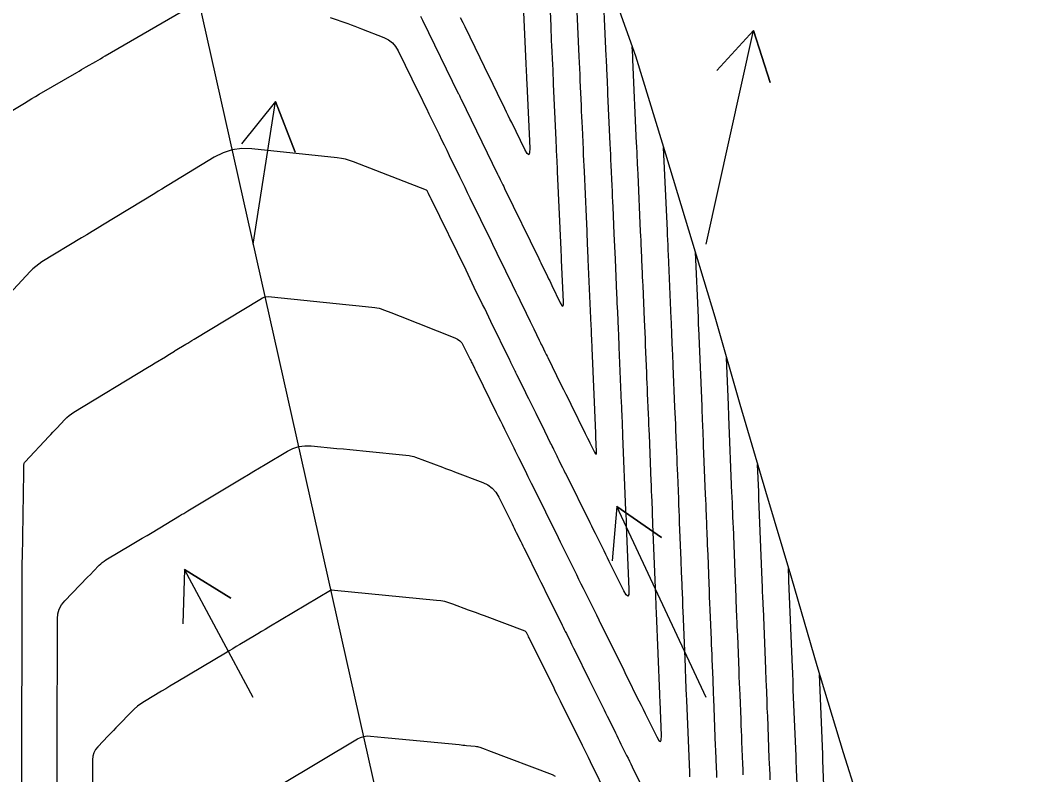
# Model space of a CAD drawing. Extents: x 954385 to 988206, y 1868364 to 1924553.
# Drawn here: x 958031.4 to 958143.3, y 1918710.4 to 1918793.6 of the extents above; entities that cross this region are included whole.
import ezdxf

# ---------------------------------------------------------------- set-up
doc = ezdxf.new("R2010")
doc.units = 0
for name, color, linetype in [('24', 7, 'Continuous'), ('26', 7, 'Continuous'), ('6', 7, 'Continuous'), ('7', 7, 'Continuous'), ('Default', 7, 'Continuous')]:
    doc.layers.add(name, color=color, linetype=linetype)

msp = doc.modelspace()

# ---------------------------------------------------------------- linework, layer by layer
at = {"layer": '24'}
msp.add_lwpolyline([(958075.56, 1918866.35), (958076.96, 1918856.41), (958077.65, 1918850.42), (958078.4, 1918846.49), (958079.56, 1918836.5), (958084.3, 1918827.31), (958087.76, 1918817.84), (958091.95, 1918808.53), (958095.94, 1918799.18), (958099.33, 1918789.69), (958102.27, 1918780.1), (958105.16, 1918770.5), (958108.08, 1918760.91), (958110.82, 1918751.28), (958113.67, 1918741.67), (958116.53, 1918732.06), (958119.33, 1918722.44), (958122.23, 1918712.84), (958125.26, 1918703.27)], dxfattribs=at)
at = {"layer": '26'}
for points in [[(958107.13, 1918768.93), (958112.36, 1918792.5), (958114.17, 1918786.78), (958112.36, 1918792.5), (958108.31, 1918788.08)], [(958057.13, 1918768.93), (958059.59, 1918784.66), (958061.75, 1918779.06), (958059.59, 1918784.66), (958055.83, 1918779.99)], [(958107.13, 1918718.93), (958097.26, 1918739.98), (958102.18, 1918736.55), (958097.26, 1918739.98), (958096.75, 1918734)], [(958057.13, 1918718.93), (958049.55, 1918733.03), (958054.66, 1918729.88), (958049.55, 1918733.03), (958049.37, 1918727.04)]]:
    msp.add_lwpolyline(points, dxfattribs=at)
at = {"layer": '6'}
for points in [[(958030.23, 1918783.49), (958031.88, 1918784.49), (958032.29, 1918784.74), (958032.7, 1918784.98), (958033.12, 1918785.23), (958033.53, 1918785.47), (958037.67, 1918787.88), (958037.93, 1918788.03), (958038.19, 1918788.18), (958038.45, 1918788.33), (958038.71, 1918788.48), (958039.75, 1918789.09), (958040.01, 1918789.24), (958040.27, 1918789.39), (958040.53, 1918789.54), (958040.79, 1918789.69), (958049.88, 1918794.98)], [(958065.64, 1918793.95), (958067.57, 1918793.26), (958067.95, 1918793.12), (958068.34, 1918792.98), (958068.72, 1918792.84), (958069.1, 1918792.69), (958071.56, 1918791.73), (958072.06, 1918791.48), (958072.49, 1918791.15), (958072.85, 1918790.75), (958073.14, 1918790.27), (958075.42, 1918785.6), (958075.7, 1918785.02), (958075.98, 1918784.45), (958076.25, 1918783.88), (958076.53, 1918783.3), (958077.65, 1918781.01), (958077.93, 1918780.44), (958078.21, 1918779.87), (958078.49, 1918779.29), (958078.77, 1918778.72), (958079.91, 1918776.38), (958080.19, 1918775.79), (958080.48, 1918775.21), (958080.76, 1918774.63), (958081.04, 1918774.05), (958083.38, 1918769.25), (958083.54, 1918768.92), (958083.7, 1918768.59), (958083.86, 1918768.26), (958084.02, 1918767.94), (958084.66, 1918766.63), (958084.82, 1918766.3), (958084.98, 1918765.97), (958085.14, 1918765.65), (958085.3, 1918765.32), (958086.13, 1918763.62), (958086.3, 1918763.27), (958086.47, 1918762.92), (958086.64, 1918762.57), (958086.81, 1918762.22), (958087.71, 1918760.38), (958088.09, 1918759.59), (958088.69, 1918758.35), (958088.77, 1918758.19), (958088.85, 1918758.03), (958088.93, 1918757.87), (958089.01, 1918757.71), (958089.32, 1918757.06), (958089.4, 1918756.9), (958089.48, 1918756.74), (958089.56, 1918756.57), (958089.64, 1918756.41), (958091.1, 1918753.46), (958091.37, 1918752.91), (958091.64, 1918752.36), (958091.91, 1918751.82), (958092.18, 1918751.27), (958093.78, 1918748.02), (958093.91, 1918747.76), (958094.03, 1918747.51), (958094.16, 1918747.25), (958094.28, 1918747), (958094.79, 1918745.98), (958094.9, 1918745.8), (958094.97, 1918745.74), (958095.01, 1918745.82), (958095.02, 1918746.04), (958094.95, 1918747.64), (958094.95, 1918747.71), (958094.95, 1918747.79), (958094.94, 1918748.04), (958094.93, 1918748.07), (958094.55, 1918757.45), (958094.54, 1918757.66), (958094.53, 1918757.87), (958094.52, 1918758.08), (958094.51, 1918758.28), (958094.48, 1918759.11), (958094.46, 1918759.53), (958094.44, 1918759.94), (958094.11, 1918767.23), (958094.09, 1918767.62), (958094.08, 1918768.02), (958094.06, 1918768.41), (958094.04, 1918768.8), (958093.97, 1918770.38), (958093.94, 1918771.17), (958093.9, 1918771.96), (958093.68, 1918776.95), (958093.65, 1918777.56), (958093.62, 1918778.16), (958093.6, 1918778.77), (958093.57, 1918779.37), (958093.46, 1918781.8), (958093.43, 1918782.4), (958093.41, 1918783.01), (958093.38, 1918783.61), (958093.35, 1918784.22), (958093.23, 1918786.98), (958093.2, 1918787.65), (958093.17, 1918788.31), (958093.14, 1918788.97), (958093.11, 1918789.63), (958092.88, 1918794.59)], [(958111.22, 1918710.37), (958111.19, 1918710.98), (958111.17, 1918711.59), (958111.07, 1918714.03), (958111.04, 1918714.64), (958111.02, 1918715.25), (958110.99, 1918715.87), (958110.97, 1918716.48), (958110.86, 1918719.21), (958110.83, 1918719.87), (958110.81, 1918720.53), (958110.78, 1918721.19), (958110.75, 1918721.84), (958110.6, 1918725.76), (958110.58, 1918726.25), (958110.56, 1918726.74), (958110.54, 1918727.24), (958110.52, 1918727.73), (958110.44, 1918729.7), (958110.42, 1918730.19), (958110.4, 1918730.68), (958110.38, 1918731.18), (958110.36, 1918731.67), (958110.12, 1918737.76), (958110.1, 1918738.06), (958110.09, 1918738.37), (958110.08, 1918738.68), (958110.07, 1918738.99), (958110.02, 1918740.22), (958110.01, 1918740.53), (958109.99, 1918740.84), (958109.98, 1918741.15), (958109.97, 1918741.46), (958109.63, 1918749.92), (958109.61, 1918750.35), (958109.6, 1918750.78), (958109.59, 1918750.89), (958109.59, 1918751), (958109.58, 1918751.11), (958109.58, 1918751.21), (958109.36, 1918756.38)], [(958060.23, 1918709.31), (958068.65, 1918714.34), (958068.99, 1918714.51), (958069.35, 1918714.62), (958069.71, 1918714.67), (958070.09, 1918714.66), (958071.64, 1918714.51), (958072.03, 1918714.48), (958072.42, 1918714.44), (958072.81, 1918714.4), (958073.19, 1918714.36), (958079.86, 1918713.71), (958080.07, 1918713.69), (958080.27, 1918713.67), (958080.47, 1918713.65), (958080.67, 1918713.63), (958081.64, 1918713.54), (958081.76, 1918713.52), (958081.89, 1918713.5), (958082.01, 1918713.47), (958082.13, 1918713.43), (958082.73, 1918713.2), (958083.09, 1918713.06), (958090.13, 1918710.41), (958090.47, 1918710.25)]]:
    msp.add_lwpolyline(points, dxfattribs=at)
at = {"layer": '7'}
for points in [[(958095.65, 1918798.75), (958096.06, 1918789.66), (958096.08, 1918789.31), (958096.09, 1918788.97), (958096.11, 1918788.62), (958096.13, 1918788.27), (958096.19, 1918786.88), (958096.2, 1918786.53), (958096.22, 1918786.18), (958096.24, 1918785.83), (958096.25, 1918785.48), (958096.5, 1918779.98), (958096.52, 1918779.4), (958096.55, 1918778.82), (958096.58, 1918778.24), (958096.6, 1918777.66), (958096.7, 1918775.35), (958096.73, 1918774.77), (958096.76, 1918774.19), (958096.78, 1918773.61), (958096.81, 1918773.04), (958096.94, 1918770.05), (958096.97, 1918769.36), (958097, 1918768.67), (958097.04, 1918767.98), (958097.07, 1918767.29), (958097.24, 1918763.4), (958097.26, 1918762.92), (958097.28, 1918762.43), (958097.31, 1918761.94), (958097.33, 1918761.45), (958097.42, 1918759.5), (958097.44, 1918759.01), (958097.46, 1918758.53), (958097.48, 1918758.04), (958097.5, 1918757.55), (958097.75, 1918751.39), (958097.76, 1918751.09), (958097.78, 1918750.79), (958097.79, 1918750.49), (958097.8, 1918750.18), (958097.85, 1918748.98), (958097.86, 1918748.67), (958097.88, 1918748.37), (958097.89, 1918748.07), (958097.9, 1918747.77), (958098.23, 1918739.56), (958098.25, 1918739.16), (958098.28, 1918738.35), (958098.29, 1918737.94), (958098.58, 1918730.81), (958098.57, 1918730.29), (958098.47, 1918730.1), (958098.29, 1918730.23), (958098.03, 1918730.67), (958096.61, 1918733.54), (958096.42, 1918733.93), (958096.23, 1918734.32), (958096.04, 1918734.7), (958095.85, 1918735.09), (958095.08, 1918736.64), (958094.89, 1918737.02), (958094.7, 1918737.41), (958094.5, 1918737.8), (958094.31, 1918738.18), (958091.62, 1918743.62), (958091.54, 1918743.78), (958091.46, 1918743.94), (958091.39, 1918744.1), (958091.31, 1918744.25), (958090.99, 1918744.89), (958090.91, 1918745.05), (958090.83, 1918745.21), (958090.76, 1918745.37), (958090.68, 1918745.53), (958090.31, 1918746.28), (958090.22, 1918746.45), (958090.13, 1918746.63), (958090.04, 1918746.81), (958089.95, 1918746.99), (958089.01, 1918748.91), (958088.84, 1918749.24), (958088.68, 1918749.57), (958088.52, 1918749.9), (958088.36, 1918750.23), (958087.7, 1918751.56), (958087.54, 1918751.88), (958087.38, 1918752.21), (958087.22, 1918752.53), (958087.06, 1918752.85), (958086.24, 1918754.52), (958086.17, 1918754.65), (958086.11, 1918754.79), (958086.04, 1918754.92), (958085.97, 1918755.05), (958085.71, 1918755.59), (958085.64, 1918755.73), (958085.58, 1918755.86), (958085.51, 1918755.99), (958085.45, 1918756.13), (958083.36, 1918760.41), (958083.13, 1918760.88), (958082.9, 1918761.35), (958082.68, 1918761.82), (958082.45, 1918762.28), (958081.53, 1918764.16), (958081.3, 1918764.63), (958081.07, 1918765.1), (958080.85, 1918765.57), (958080.62, 1918766.04), (958076.78, 1918773.91), (958076.7, 1918774.08), (958076.57, 1918774.34), (958076.49, 1918774.52), (958076.37, 1918774.75), (958076.35, 1918774.79), (958076.32, 1918774.82), (958076.28, 1918774.85), (958076.24, 1918774.87), (958068.21, 1918778.02), (958067.77, 1918778.17), (958067.33, 1918778.3), (958066.87, 1918778.39), (958066.41, 1918778.46), (958056.99, 1918779.45), (958055.89, 1918779.48), (958054.82, 1918779.34), (958053.8, 1918779.01), (958052.82, 1918778.52), (958047.83, 1918775.48), (958047.44, 1918775.24), (958047.05, 1918775), (958046.65, 1918774.76), (958046.26, 1918774.53), (958040.49, 1918771.01), (958039.92, 1918770.67), (958039.35, 1918770.32), (958038.77, 1918769.97), (958038.2, 1918769.62), (958033.82, 1918766.96), (958033.47, 1918766.73), (958033.14, 1918766.48), (958032.82, 1918766.2), (958032.52, 1918765.91), (958028.8, 1918761.95)], [(958075.6, 1918794.09), (958075.83, 1918793.63), (958079.77, 1918785.55), (958079.81, 1918785.46), (958079.89, 1918785.31), (958080.02, 1918785.04), (958080.03, 1918785.01), (958084.1, 1918776.66), (958084.17, 1918776.51), (958084.31, 1918776.23), (958084.39, 1918776.06), (958084.68, 1918775.48), (958084.78, 1918775.28), (958084.87, 1918775.07), (958088.64, 1918767.35), (958088.76, 1918767.1), (958088.88, 1918766.85), (958089, 1918766.6), (958089.12, 1918766.36), (958089.61, 1918765.37), (958089.73, 1918765.12), (958089.85, 1918764.87), (958089.97, 1918764.62), (958090.09, 1918764.37), (958091.02, 1918762.47), (958091.18, 1918762.17), (958091.3, 1918762.09), (958091.36, 1918762.22), (958091.37, 1918762.56), (958091.16, 1918767.16), (958091.15, 1918767.36), (958091.14, 1918767.56), (958091.11, 1918768.24), (958091.11, 1918768.34), (958090.72, 1918776.92), (958090.71, 1918777.21), (958090.7, 1918777.51), (958090.68, 1918777.8), (958090.67, 1918778.09), (958090.62, 1918779.25), (958090.6, 1918779.54), (958090.59, 1918779.83), (958090.58, 1918780.12), (958090.56, 1918780.42), (958090.29, 1918786.59), (958090.26, 1918787.12), (958090.24, 1918787.65), (958090.22, 1918788.18), (958090.19, 1918788.71), (958090.1, 1918790.84), (958090.07, 1918791.37), (958090.05, 1918791.9), (958090.02, 1918792.43), (958090, 1918792.97), (958089.85, 1918796.32)], [(958086.9, 1918796.19), (958087.23, 1918788.81), (958087.26, 1918788.08), (958087.3, 1918787.36), (958087.3, 1918787.18), (958087.31, 1918786.99), (958087.32, 1918786.81), (958087.33, 1918786.63), (958087.65, 1918779.52), (958087.64, 1918778.99), (958087.54, 1918778.79), (958087.37, 1918778.92), (958087.1, 1918779.38), (958085.66, 1918782.35), (958085.47, 1918782.73), (958085.28, 1918783.12), (958085.1, 1918783.5), (958084.91, 1918783.89), (958084.1, 1918785.55), (958083.94, 1918785.87), (958083.78, 1918786.2), (958083.62, 1918786.53), (958083.46, 1918786.86), (958082.82, 1918788.17), (958082.66, 1918788.5), (958082.5, 1918788.83), (958082.34, 1918789.16), (958082.18, 1918789.48), (958080.51, 1918792.92), (958080.3, 1918793.34), (958080.02, 1918793.91)], [(958031.58, 1918704.84), (958031.59, 1918711.38), (958031.59, 1918712.19), (958031.6, 1918713), (958031.6, 1918713.81), (958031.6, 1918714.62), (958031.61, 1918718.55), (958031.61, 1918719.02), (958031.61, 1918719.49), (958031.61, 1918719.96), (958031.62, 1918720.43), (958031.63, 1918726.51), (958031.65, 1918732.7), (958031.65, 1918733.1), (958031.65, 1918733.51), (958031.65, 1918733.91), (958031.66, 1918734.32), (958031.82, 1918743.73), (958031.82, 1918743.76), (958031.82, 1918743.8), (958031.82, 1918743.83), (958031.82, 1918743.87), (958031.82, 1918744.15), (958031.83, 1918744.61), (958031.84, 1918744.69), (958031.86, 1918744.77), (958031.9, 1918744.85), (958031.95, 1918744.91), (958034.59, 1918747.7), (958034.81, 1918747.94), (958035.03, 1918748.17), (958035.25, 1918748.4), (958035.47, 1918748.64), (958036.36, 1918749.58), (958036.58, 1918749.8), (958036.83, 1918750.01), (958037.08, 1918750.21), (958037.35, 1918750.38), (958045.48, 1918755.32), (958045.9, 1918755.58), (958046.33, 1918755.84), (958047.44, 1918756.51), (958047.71, 1918756.68), (958048.26, 1918757.01), (958048.44, 1918757.12), (958048.53, 1918757.18), (958049.7, 1918757.88), (958049.92, 1918758.02), (958050.15, 1918758.16), (958050.37, 1918758.29), (958050.6, 1918758.43), (958057.85, 1918762.84), (958058.15, 1918763), (958058.47, 1918763.1), (958058.8, 1918763.14), (958059.14, 1918763.13), (958067.37, 1918762.26), (958067.73, 1918762.23), (958068.1, 1918762.19), (958068.47, 1918762.15), (958068.84, 1918762.11), (958070.55, 1918761.93), (958070.79, 1918761.9), (958071.03, 1918761.85), (958071.27, 1918761.78), (958071.5, 1918761.7), (958072.42, 1918761.34), (958072.88, 1918761.16), (958073.34, 1918760.98), (958079.4, 1918758.61), (958079.69, 1918758.46), (958079.94, 1918758.28), (958080.15, 1918758.04), (958080.32, 1918757.76), (958081.08, 1918756.21), (958081.14, 1918756.08), (958081.2, 1918755.96), (958081.26, 1918755.84), (958081.32, 1918755.72), (958081.56, 1918755.23), (958081.62, 1918755.11), (958081.68, 1918754.98), (958081.73, 1918754.86), (958081.8, 1918754.74), (958083.96, 1918750.35), (958084.18, 1918749.9), (958084.41, 1918749.44), (958084.64, 1918748.98), (958084.87, 1918748.52), (958085.88, 1918746.47), (958086.05, 1918746.11), (958086.23, 1918745.76), (958086.4, 1918745.4), (958086.58, 1918745.05), (958087.28, 1918743.63), (958087.45, 1918743.28), (958087.63, 1918742.92), (958087.8, 1918742.57), (958087.98, 1918742.22), (958090.78, 1918736.56), (958090.86, 1918736.39), (958091, 1918736.12), (958091.01, 1918736.09), (958092.55, 1918732.99), (958092.8, 1918732.49), (958093.05, 1918731.98), (958093.3, 1918731.47), (958093.55, 1918730.97), (958095.01, 1918728.02), (958095.1, 1918727.84), (958095.23, 1918727.58), (958095.27, 1918727.49), (958095.36, 1918727.31), (958095.39, 1918727.25), (958097.56, 1918722.87), (958097.8, 1918722.39), (958098.03, 1918721.91), (958098.27, 1918721.43), (958098.51, 1918720.95), (958099.45, 1918719.04), (958099.69, 1918718.56), (958099.93, 1918718.08), (958100.16, 1918717.61), (958100.4, 1918717.13), (958101.66, 1918714.58), (958101.91, 1918714.15), (958102.08, 1918714.04), (958102.17, 1918714.22), (958102.18, 1918714.71), (958102.03, 1918718.48), (958102, 1918719.06), (958102, 1918719.28), (958101.64, 1918728.26), (958101.63, 1918728.49), (958101.62, 1918728.71), (958101.61, 1918728.94), (958101.6, 1918729.16), (958101.56, 1918730.06), (958101.55, 1918730.29), (958101.55, 1918730.51), (958101.54, 1918730.74), (958101.53, 1918730.96), (958101.24, 1918738.09), (958101.23, 1918738.48), (958101.21, 1918738.87), (958101.19, 1918739.26), (958101.18, 1918739.65), (958101.12, 1918741.22), (958101.1, 1918741.61), (958101.09, 1918742), (958101.07, 1918742.39), (958101.05, 1918742.79), (958100.85, 1918747.89), (958100.83, 1918748.46), (958100.8, 1918749.03), (958100.78, 1918749.6), (958100.76, 1918750.17), (958100.66, 1918752.44), (958100.64, 1918753.01), (958100.62, 1918753.58), (958100.59, 1918754.15), (958100.57, 1918754.72), (958100.44, 1918757.78), (958100.42, 1918758.48), (958100.39, 1918759.18), (958100.36, 1918759.88), (958100.32, 1918760.58), (958100.16, 1918764.33), (958100.13, 1918764.83), (958100.11, 1918765.33), (958100.09, 1918765.83), (958100.07, 1918766.33), (958099.98, 1918768.33), (958099.95, 1918768.83), (958099.93, 1918769.33), (958099.91, 1918769.83), (958099.89, 1918770.33), (958099.6, 1918776.65), (958099.58, 1918777.22), (958099.55, 1918777.78), (958099.5, 1918778.91), (958099.49, 1918779.19), (958099.48, 1918779.48), (958099.46, 1918779.76), (958099.45, 1918780.04), (958099.04, 1918789.29), (958099.03, 1918789.42), (958099.02, 1918789.69), (958098.97, 1918790.71)], [(958105.32, 1918710.16), (958105.3, 1918710.64), (958104.98, 1918718.6), (958104.95, 1918719.21), (958104.93, 1918719.83), (958104.88, 1918721.06), (958104.87, 1918721.36), (958104.85, 1918721.67), (958104.84, 1918721.98), (958104.83, 1918722.28), (958104.58, 1918728.43), (958104.56, 1918728.9), (958104.54, 1918729.37), (958104.53, 1918729.84), (958104.51, 1918730.31), (958104.43, 1918732.19), (958104.41, 1918732.66), (958104.39, 1918733.13), (958104.38, 1918733.6), (958104.36, 1918734.07), (958104.19, 1918738.23), (958104.16, 1918738.88), (958104.14, 1918739.53), (958104.11, 1918740.18), (958104.09, 1918740.82), (958103.98, 1918743.47), (958103.96, 1918744.09), (958103.93, 1918744.71), (958103.91, 1918745.34), (958103.88, 1918745.96), (958103.78, 1918748.44), (958103.76, 1918749.06), (958103.73, 1918749.69), (958103.71, 1918750.31), (958103.68, 1918750.93), (958103.49, 1918755.5), (958103.47, 1918755.93), (958103.46, 1918756.37), (958103.44, 1918756.8), (958103.42, 1918757.24), (958103.35, 1918758.97), (958103.33, 1918759.41), (958103.31, 1918759.84), (958103.29, 1918760.27), (958103.27, 1918760.71), (958102.96, 1918767.79), (958102.94, 1918768.23), (958102.92, 1918768.67), (958102.88, 1918769.55), (958102.87, 1918769.77), (958102.86, 1918769.99), (958102.85, 1918770.21), (958102.84, 1918770.43), (958102.43, 1918779.58)], [(958105.9, 1918768.06), (958106.23, 1918760.83), (958106.23, 1918760.66), (958106.24, 1918760.5), (958106.25, 1918760.33), (958106.25, 1918760.16), (958106.28, 1918759.49), (958106.29, 1918759.32), (958106.3, 1918759.16), (958106.3, 1918758.99), (958106.31, 1918758.82), (958106.63, 1918751.07), (958106.64, 1918750.71), (958106.66, 1918750.34), (958106.67, 1918749.98), (958106.69, 1918749.61), (958106.75, 1918748.15), (958106.76, 1918747.79), (958106.78, 1918747.43), (958106.79, 1918747.06), (958106.8, 1918746.7), (958107.02, 1918741.29), (958107.04, 1918740.74), (958107.07, 1918740.18), (958107.09, 1918739.63), (958107.11, 1918739.08), (958107.2, 1918736.86), (958107.22, 1918736.31), (958107.24, 1918735.75), (958107.27, 1918735.2), (958107.29, 1918734.64), (958107.41, 1918731.46), (958107.44, 1918730.74), (958107.47, 1918730.03), (958107.5, 1918729.31), (958107.53, 1918728.6), (958107.66, 1918725.29), (958107.68, 1918724.75), (958107.7, 1918724.21), (958107.73, 1918723.67), (958107.75, 1918723.12), (958107.84, 1918720.95), (958107.86, 1918720.41), (958107.88, 1918719.87), (958107.9, 1918719.33), (958107.92, 1918718.79), (958108.13, 1918713.56), (958108.15, 1918713.17), (958108.16, 1918712.79), (958108.18, 1918712.4), (958108.2, 1918712.02), (958108.26, 1918710.48), (958108.27, 1918710.1)], [(958035.48, 1918706.19), (958035.5, 1918712.11), (958035.5, 1918712.99), (958035.5, 1918713.88), (958035.5, 1918714.76), (958035.5, 1918715.64), (958035.53, 1918724.92), (958035.53, 1918727.58), (958035.58, 1918728.14), (958035.73, 1918728.65), (958035.98, 1918729.12), (958036.33, 1918729.56), (958038.85, 1918732.17), (958039.17, 1918732.5), (958039.49, 1918732.84), (958040.14, 1918733.51), (958040.31, 1918733.67), (958040.48, 1918733.82), (958040.67, 1918733.96), (958040.86, 1918734.09), (958043.77, 1918735.82), (958044.32, 1918736.15), (958044.87, 1918736.48), (958045.42, 1918736.8), (958045.97, 1918737.13), (958049, 1918738.96), (958049.23, 1918739.09), (958049.46, 1918739.23), (958049.69, 1918739.36), (958049.91, 1918739.5), (958055.99, 1918743.15), (958056.61, 1918743.51), (958057.22, 1918743.88), (958057.83, 1918744.25), (958058.45, 1918744.61), (958060.9, 1918746.08), (958061.52, 1918746.4), (958062.17, 1918746.6), (958062.84, 1918746.69), (958063.54, 1918746.68), (958066.38, 1918746.4), (958067.1, 1918746.33), (958067.81, 1918746.26), (958068.52, 1918746.19), (958069.23, 1918746.12), (958074.33, 1918745.61), (958074.51, 1918745.59), (958074.69, 1918745.55), (958074.87, 1918745.5), (958075.04, 1918745.44), (958078.03, 1918744.31), (958078.35, 1918744.19), (958078.68, 1918744.06), (958079, 1918743.94), (958079.33, 1918743.82), (958082.46, 1918742.64), (958083.02, 1918742.37), (958083.5, 1918742.01), (958083.9, 1918741.57), (958084.23, 1918741.03), (958085.7, 1918738.06), (958085.82, 1918737.82), (958085.94, 1918737.58), (958086.06, 1918737.34), (958086.17, 1918737.1), (958086.65, 1918736.14), (958086.77, 1918735.9), (958086.89, 1918735.66), (958087.01, 1918735.42), (958087.13, 1918735.18), (958088.59, 1918732.23), (958088.87, 1918731.65), (958089.16, 1918731.08), (958089.44, 1918730.51), (958089.72, 1918729.94), (958091.23, 1918726.9), (958091.34, 1918726.67), (958091.46, 1918726.43), (958091.57, 1918726.2), (958091.69, 1918725.97), (958092.15, 1918725.04), (958092.26, 1918724.81), (958092.38, 1918724.58), (958092.49, 1918724.34), (958092.61, 1918724.11), (958094.22, 1918720.86), (958094.4, 1918720.5), (958094.58, 1918720.13), (958094.76, 1918719.77), (958094.94, 1918719.4), (958095.68, 1918717.91), (958095.85, 1918717.56), (958096.02, 1918717.21), (958096.2, 1918716.86), (958096.37, 1918716.51), (958097.1, 1918715.02), (958097.26, 1918714.71), (958097.41, 1918714.4), (958097.57, 1918714.08), (958097.72, 1918713.77), (958098.34, 1918712.52), (958098.5, 1918712.21), (958098.65, 1918711.89), (958098.81, 1918711.58), (958098.96, 1918711.27), (958100.1, 1918708.96)], [(958114.19, 1918709.83), (958114.17, 1918710.43), (958114.14, 1918711.03), (958114.12, 1918711.63), (958114.09, 1918712.23), (958113.91, 1918716.86), (958113.89, 1918717.29), (958113.87, 1918717.72), (958113.86, 1918718.15), (958113.84, 1918718.59), (958113.77, 1918720.32), (958113.75, 1918720.75), (958113.73, 1918721.18), (958113.72, 1918721.62), (958113.7, 1918722.05), (958113.43, 1918728.77), (958113.42, 1918729.02), (958113.41, 1918729.28), (958113.4, 1918729.54), (958113.39, 1918729.8), (958113.35, 1918730.83), (958113.34, 1918731.08), (958113.33, 1918731.34), (958113.31, 1918731.6), (958113.3, 1918731.86), (958112.95, 1918740.87), (958112.94, 1918741.06), (958112.92, 1918741.62), (958112.8, 1918744.62)], [(958117.16, 1918709.39), (958117.1, 1918710.92), (958117.09, 1918711.3), (958117.07, 1918711.68), (958117.05, 1918712.07), (958117.04, 1918712.45), (958116.74, 1918719.77), (958116.73, 1918720.19), (958116.71, 1918720.6), (958116.67, 1918721.63), (958116.64, 1918722.25), (958116.26, 1918731.77), (958116.25, 1918732), (958116.25, 1918732.04), (958116.21, 1918733.15)], [(958096.31, 1918707.86), (958094.35, 1918711.83), (958094.13, 1918712.28), (958093.91, 1918712.73), (958093.68, 1918713.18), (958093.46, 1918713.63), (958091.04, 1918718.51), (958090.86, 1918718.87), (958090.69, 1918719.23), (958090.51, 1918719.59), (958090.33, 1918719.96), (958087.58, 1918725.51), (958087.53, 1918725.6), (958087.47, 1918725.74), (958087.44, 1918725.79), (958087.3, 1918726.07), (958087.27, 1918726.12), (958087.23, 1918726.16), (958087.19, 1918726.2), (958087.14, 1918726.22), (958082.64, 1918727.91), (958082.21, 1918728.07), (958081.77, 1918728.24), (958081.34, 1918728.4), (958080.9, 1918728.56), (958079.16, 1918729.22), (958078.73, 1918729.37), (958078.28, 1918729.49), (958077.83, 1918729.57), (958077.37, 1918729.63), (958066.11, 1918730.72), (958065.8, 1918730.75), (958065.76, 1918730.75), (958065.73, 1918730.74), (958065.69, 1918730.73), (958065.66, 1918730.72), (958058.85, 1918726.66), (958058.45, 1918726.42), (958058.06, 1918726.18), (958057.66, 1918725.95), (958057.26, 1918725.71), (958055.67, 1918724.76), (958055.27, 1918724.53), (958054.88, 1918724.29), (958054.48, 1918724.05), (958054.08, 1918723.82), (958048.83, 1918720.68), (958048.38, 1918720.41), (958047.93, 1918720.15), (958047.48, 1918719.88), (958047.03, 1918719.61), (958045.14, 1918718.48), (958044.74, 1918718.23), (958044.36, 1918717.95), (958044.01, 1918717.64), (958043.67, 1918717.31), (958042.27, 1918715.86), (958041.98, 1918715.57), (958041.7, 1918715.27), (958041.41, 1918714.97), (958041.12, 1918714.67), (958039.97, 1918713.47), (958039.72, 1918713.16), (958039.54, 1918712.82), (958039.43, 1918712.45), (958039.4, 1918712.05), (958039.38, 1918703.05)], [(958120.38, 1918702.87), (958120.05, 1918711.02), (958120.01, 1918712.01), (958120, 1918712.18), (958120, 1918712.34), (958119.99, 1918712.51), (958119.98, 1918712.67), (958119.63, 1918721.46)]]:
    msp.add_lwpolyline(points, dxfattribs=at)
at = {"layer": 'Default'}
msp.add_line((958200.6, 1918129.72), (957843.86, 1919719.4), dxfattribs=at)

doc.saveas('drawing.dxf')
